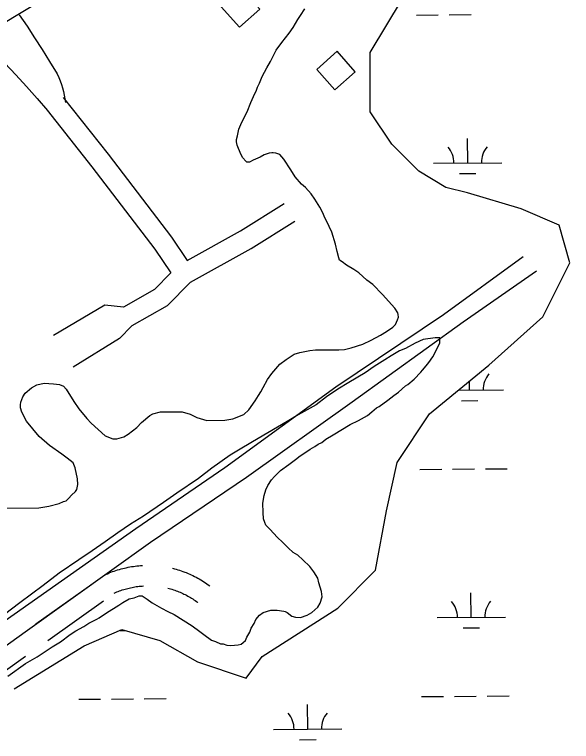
# Model space of a CAD drawing. Extents: x 3540316 to 3578335, y 553172 to 578787.
# Drawn here: x 3556522 to 3557337, y 573836 to 574901 of the extents above; entities that cross this region are included whole.
import ezdxf

# ---------------------------------------------------------------- set-up
doc = ezdxf.new("R2010")
doc.units = 0
for name, color, linetype in [('V-BLDG-OTLN', 7, 'Continuous'), ('V-ROAD-CNTR', 7, 'Continuous'), ('V-SITE-VEGE', 7, 'Continuous'), ('V-TOPO-SHOR', 7, 'Continuous'), ('V-WETL-SWMP', 7, 'Continuous')]:
    doc.layers.add(name, color=color, linetype=linetype)

msp = doc.modelspace()

# ---------------------------------------------------------------- linework, layer by layer
at = {"layer": 'V-BLDG-OTLN'}
for points in [[(3556851.3, 574882.1), (3556881.2, 574908.6), (3556854.7, 574938.5), (3556824.7, 574912)], [(3556990.8, 574790.6), (3557020.7, 574817.1), (3556994.2, 574847.1), (3556964.3, 574820.5)]]:
    msp.add_lwpolyline(points, close=True, dxfattribs=at)
at = {"layer": 'V-ROAD-CNTR'}
for points in [[(3558125.7, 575871.4), (3557699.7, 575612.4), (3556948.6, 575155.2), (3555833.4, 574482.3)], [(3556529.1, 574900.4), (3556540.4, 574883.6), (3556551.5, 574866.6), (3556562.5, 574849.5), (3556573.3, 574832.2), (3556584.3, 574814.2), (3556586.8, 574808.7), (3556588.9, 574803.6), (3556590.7, 574798.5), (3556592.4, 574793.3), (3556593.8, 574788), (3556594.9, 574782.7), (3556595.9, 574777.3), (3556596.6, 574772.2)], [(3556471.7, 574867), (3556491.8, 574846.4), (3556507.9, 574829.5), (3556523.8, 574812.5), (3556539.5, 574795.3), (3556555, 574777.9), (3556570.4, 574760.4)], [(3556593.5, 574779.5), (3556659.1, 574696.4), (3556751.6, 574574.9), (3556774.9, 574540.8)], [(3556569.9, 574760.9), (3556635.4, 574678), (3556727.2, 574557.3), (3556750.9, 574522.7)], [(3556774.9, 574540.8), (3556852.9, 574584.3), (3556916.5, 574624)], [(3556779.4, 574509), (3556868.2, 574558.4), (3556932.4, 574598.5)], [(3556750.9, 574522.7), (3556727.1, 574498.3), (3556681.5, 574472.5)], [(3556779.4, 574509), (3556745.6, 574474.3), (3556693.9, 574445.1), (3556675.5, 574426.7), (3556607.8, 574384.7)], [(3556681.5, 574472.5), (3556654.1, 574475.1), (3556579, 574430.9)], [(3556655.8, 574081.1), (3556658.1, 574082.1), (3556660.6, 574083.2), (3556663, 574084.1), (3556665.5, 574085.1), (3556668, 574086), (3556670.4, 574086.8), (3556672.9, 574087.6), (3556675.5, 574088.4), (3556678, 574089.1), (3556680.6, 574089.7), (3556683.1, 574090.3), (3556685.6, 574090.9), (3556688.3, 574091.5), (3556690.9, 574092), (3556693.4, 574092.4), (3556696, 574092.8), (3556698.6, 574093.1), (3556701.2, 574093.5), (3556703.9, 574093.7), (3556706.5, 574093.9), (3556709.1, 574094.1), (3556709.5, 574094.1)], [(3556753.4, 574090), (3556753.5, 574090), (3556756, 574089.4), (3556758.6, 574088.7), (3556761.1, 574087.9), (3556763.6, 574087.1), (3556766.1, 574086.3), (3556768.6, 574085.4), (3556771.1, 574084.5), (3556773.5, 574083.6), (3556776, 574082.6), (3556778.4, 574081.5), (3556780.7, 574080.5), (3556783.1, 574079.3), (3556785.5, 574078.2), (3556787.9, 574077), (3556790.2, 574075.7), (3556792.4, 574074.5), (3556794.7, 574073.1), (3556797, 574071.7), (3556799.2, 574070.3), (3556801.4, 574068.9), (3556803.6, 574067.4), (3556805.7, 574065.9), (3556807.7, 574064.4), (3556807.9, 574064.3)], [(3556553.5, 574008.9), (3556635, 574066.7)], [(3556668, 574053.7), (3556670, 574054.6), (3556671.9, 574055.4), (3556673.9, 574056.2), (3556675.9, 574056.9), (3556677.8, 574057.6), (3556679.8, 574058.3), (3556681.9, 574058.9), (3556683.8, 574059.5), (3556685.9, 574060.1), (3556687.9, 574060.6), (3556690, 574061.1), (3556692, 574061.6), (3556694.1, 574062), (3556696.1, 574062.4), (3556698.2, 574062.8), (3556700.3, 574063.1), (3556702.4, 574063.4), (3556704.5, 574063.6), (3556706.6, 574063.8), (3556708.7, 574064), (3556710.8, 574064.2), (3556710.9, 574064.2)], [(3556746.4, 574060.9), (3556746.3, 574060.9), (3556748.4, 574060.4), (3556750.4, 574059.8), (3556752.4, 574059.2), (3556754.5, 574058.6), (3556756.5, 574057.9), (3556758.4, 574057.2), (3556760.4, 574056.5), (3556762.4, 574055.7), (3556764.3, 574054.9), (3556766.3, 574054.1), (3556768.2, 574053.2), (3556770.1, 574052.3), (3556772, 574051.4), (3556773.8, 574050.4), (3556775.7, 574049.4), (3556777.6, 574048.4), (3556779.4, 574047.3), (3556781.1, 574046.2), (3556783, 574045.1), (3556784.7, 574044), (3556786.4, 574042.8), (3556788.2, 574041.6), (3556790, 574040.2), (3556790.2, 574040.1)], [(3556570.8, 573984.4), (3556652.4, 574042.3)], [(3556456.6, 573903.4), (3556538.2, 573961.3)]]:
    msp.add_lwpolyline(points, dxfattribs=at)
at = {"layer": 'V-SITE-VEGE'}
for p, q in [((3556940.4, 574899.3), (3556946.8, 574909.2)), ((3556936.7, 574893.7), (3556940.4, 574899.3)), ((3556929.8, 574881.6), (3556936.7, 574893.7)), ((3556923.9, 574873.4), (3556929.8, 574881.6)), ((3556913.1, 574860.1), (3556923.9, 574873.4)), ((3556905.1, 574848.5), (3556913.1, 574860.1)), ((3556896.6, 574832), (3556905.1, 574848.5)), ((3556891.3, 574822.7), (3556896.6, 574832)), ((3556884.4, 574810), (3556891.3, 574822.7)), ((3556880.7, 574800.1), (3556884.4, 574810)), ((3556876.4, 574790.2), (3556877.5, 574794.6)), ((3556877.5, 574794.6), (3556880.7, 574800.1)), ((3556871.7, 574780.9), (3556876.4, 574790.2)), ((3556862.7, 574758.4), (3556868, 574772.1)), ((3556868, 574772.1), (3556871.7, 574780.9)), ((3556853.1, 574739.7), (3556859, 574751.8)), ((3556859, 574751.8), (3556862.7, 574758.4)), ((3556850.5, 574733.1), (3556853.1, 574739.7)), ((3556848.5, 574723.2), (3556850.5, 574733.1)), ((3556846.9, 574717.7), (3556848.5, 574723.2)), ((3556846.9, 574714.5), (3556846.9, 574717.7)), ((3556848.1, 574709.6), (3556846.9, 574714.5)), ((3556849.8, 574704.7), (3556848.1, 574709.6)), ((3556853.8, 574695.4), (3556849.8, 574704.7)), ((3556894.7, 574697.7), (3556887.6, 574695.4)), ((3556898.5, 574698.3), (3556894.7, 574697.7)), ((3556900.7, 574698.3), (3556898.5, 574698.3)), ((3556904.5, 574697.8), (3556900.7, 574698.3)), ((3556910.6, 574695.7), (3556904.5, 574697.8)), ((3556856, 574691.1), (3556853.8, 574695.4)), ((3556860.4, 574686.2), (3556856, 574691.1)), ((3556862.1, 574684.6), (3556860.4, 574686.2)), ((3556871.4, 574687.5), (3556865.9, 574684.7)), ((3556881.7, 574692), (3556871.4, 574687.5)), ((3556887.6, 574695.4), (3556881.7, 574692)), ((3556916.1, 574689.2), (3556910.6, 574695.7)), ((3556926.7, 574673.5), (3556916.1, 574689.2)), ((3556865.9, 574684.7), (3556862.1, 574684.6)), ((3556932.9, 574663.3), (3556926.7, 574673.5)), ((3556942.3, 574652.5), (3556932.9, 574663.3)), ((3556947.8, 574647.6), (3556942.3, 574652.5)), ((3556956.1, 574638.5), (3556947.8, 574647.6)), ((3556961.7, 574630.3), (3556956.1, 574638.5)), ((3556969, 574619), (3556961.7, 574630.3)), ((3556972.9, 574611.4), (3556969, 574619)), ((3556976.9, 574602.2), (3556972.9, 574611.4)), ((3556978.5, 574598.9), (3556976.9, 574602.2)), ((3556986.4, 574582.1), (3556978.5, 574598.9)), ((3556991.6, 574564.7), (3556986.4, 574582.1)), ((3556994.5, 574553.8), (3556991.6, 574564.7)), ((3556996.8, 574544.6), (3556994.5, 574553.8)), ((3556997.9, 574541.3), (3556996.8, 574544.6)), ((3557001.8, 574538.6), (3556997.9, 574541.3)), ((3557007.9, 574533.8), (3557001.8, 574538.6)), ((3557018.9, 574527.4), (3557007.9, 574533.8)), ((3557026, 574522.6), (3557018.9, 574527.4)), ((3557037.7, 574511.8), (3557026, 574522.6)), ((3557046.5, 574505.4), (3557037.7, 574511.8)), ((3557060.4, 574490.9), (3557046.5, 574505.4)), ((3557078.7, 574470.9), (3557060.4, 574490.9)), ((3557083.1, 574463.9), (3557078.7, 574470.9)), ((3557083.7, 574461.7), (3557083.1, 574463.9)), ((3557083.8, 574457.9), (3557083.7, 574461.7)), ((3557079.5, 574446.9), (3557082.7, 574454)), ((3557082.7, 574454), (3557083.8, 574457.9)), ((3557066.6, 574436.9), (3557075.8, 574443)), ((3557075.8, 574443), (3557079.5, 574446.9)), ((3557043.8, 574424), (3557057.9, 574431.3)), ((3557057.9, 574431.3), (3557066.6, 574436.9)), ((3557031.9, 574418.4), (3557043.8, 574424)), ((3557108.3, 574419.5), (3557094.2, 574411.6)), ((3557120.3, 574425.1), (3557108.3, 574419.5)), ((3557137.7, 574427.5), (3557120.3, 574425.1)), ((3557144.3, 574427.6), (3557137.7, 574427.5)), ((3557138, 574406.8), (3557144.4, 574420)), ((3557144.4, 574420), (3557144.3, 574427.6)), ((3556939.8, 574406.1), (3556954.5, 574409.1)), ((3556954.5, 574409.1), (3556962.7, 574409.7)), ((3556962.7, 574409.7), (3556980.7, 574410)), ((3556980.7, 574410), (3556996.5, 574409.7)), ((3556996.5, 574409.7), (3557005.2, 574410.4)), ((3557005.2, 574410.4), (3557015, 574412.7)), ((3557015, 574412.7), (3557031.9, 574418.4)), ((3557094.2, 574411.6), (3557085.6, 574408.2)), ((3556919.7, 574395.5), (3556931.1, 574403.3)), ((3556931.1, 574403.3), (3556939.8, 574406.1)), ((3557073.1, 574400.9), (3557063.9, 574395.3)), ((3557085.6, 574408.2), (3557073.1, 574400.9)), ((3557128.4, 574391.3), (3557134.3, 574399.6)), ((3557134.3, 574399.6), (3557138, 574406.8)), ((3556898.7, 574375), (3556910.5, 574388.8)), ((3556910.5, 574388.8), (3556919.7, 574395.5)), ((3557063.9, 574395.3), (3557048.2, 574385.3)), ((3557124.6, 574386.4), (3557128.4, 574391.3)), ((3557048.2, 574385.3), (3557035.2, 574376.4)), ((3557106.9, 574367), (3557116.6, 574377)), ((3557116.6, 574377), (3557119.3, 574380.3)), ((3557119.3, 574380.3), (3557124.6, 574386.4)), ((3556885.9, 574354.6), (3556892.3, 574366.2)), ((3556892.3, 574366.2), (3556898.7, 574375)), ((3557035.2, 574376.4), (3557011.4, 574361.8)), ((3557097.7, 574359.2), (3557106.9, 574367)), ((3556546.8, 574354.1), (3556554.9, 574358.6)), ((3556554.9, 574358.6), (3556565.3, 574361)), ((3556565.3, 574361), (3556578.9, 574360.1)), ((3556578.9, 574360.1), (3556587.7, 574359.1)), ((3556587.7, 574359.1), (3556593.7, 574356.5)), ((3556593.7, 574356.5), (3556597.6, 574352.1)), ((3557011.4, 574361.8), (3556995.2, 574352.3)), ((3557084.2, 574348.1), (3557094.5, 574357)), ((3557094.5, 574357), (3557097.7, 574359.2)), ((3556534.4, 574340.9), (3556537.6, 574346.4)), ((3556537.6, 574346.4), (3556546.8, 574354.1)), ((3556597.6, 574352.1), (3556608.8, 574334.3)), ((3556879, 574343), (3556882.7, 574348.5)), ((3556882.7, 574348.5), (3556885.9, 574354.6)), ((3556995.2, 574352.3), (3556978.9, 574341.2)), ((3557077.2, 574343.1), (3557084.2, 574348.1)), ((3556531.3, 574333.2), (3556534.4, 574340.9)), ((3556608.8, 574334.3), (3556616, 574323.5)), ((3556865.1, 574322.1), (3556874.2, 574335.3)), ((3556874.2, 574335.3), (3556879, 574343)), ((3556978.9, 574341.2), (3556963.3, 574329.5)), ((3557055.6, 574327), (3557068.6, 574336.4)), ((3557068.6, 574336.4), (3557077.2, 574343.1)), ((3556530.8, 574329.3), (3556531.3, 574333.2)), ((3556530.8, 574325), (3556530.8, 574329.3)), ((3556532.6, 574318.5), (3556530.8, 574325)), ((3556616, 574323.5), (3556627.7, 574309.4)), ((3556963.3, 574329.5), (3556937.3, 574314.9)), ((3557044.8, 574319.2), (3557051.8, 574324.7)), ((3557051.8, 574324.7), (3557055.6, 574327)), ((3556539.8, 574305.4), (3556532.6, 574318.5)), ((3556708.1, 574303.5), (3556719.9, 574313.5)), ((3556719.9, 574313.5), (3556724.3, 574316.3)), ((3556724.3, 574316.3), (3556735.7, 574319.2)), ((3556735.7, 574319.2), (3556743.9, 574319.3)), ((3556743.9, 574319.3), (3556758.1, 574318.9)), ((3556758.1, 574318.9), (3556767.4, 574319.1)), ((3556767.4, 574319.1), (3556778.9, 574315.9)), ((3556778.9, 574315.9), (3556788.8, 574310.6)), ((3556841.8, 574308.6), (3556857.5, 574315.4)), ((3556857.5, 574315.4), (3556865.1, 574322.1)), ((3556937.3, 574314.9), (3556921, 574304.9)), ((3557025.3, 574306.3), (3557038.8, 574313.6)), ((3557038.8, 574313.6), (3557044.8, 574319.2)), ((3556558.2, 574282.8), (3556539.8, 574305.4)), ((3556627.7, 574309.4), (3556634.4, 574302.4)), ((3556634.4, 574302.4), (3556654.8, 574284.1)), ((3556701.1, 574296.3), (3556708.1, 574303.5)), ((3556788.8, 574310.6), (3556803.6, 574306.5)), ((3556803.6, 574306.5), (3556829.8, 574306.8)), ((3556829.8, 574306.8), (3556841.8, 574308.6)), ((3556921, 574304.9), (3556878.8, 574280.2)), ((3557013.4, 574300.7), (3557025.3, 574306.3)), ((3556688.6, 574286.3), (3556701.1, 574296.3)), ((3556988.5, 574285.6), (3557013.4, 574300.7)), ((3556573.1, 574269.9), (3556558.2, 574282.8)), ((3556654.8, 574284.1), (3556665.8, 574279.4)), ((3556671.8, 574279.5), (3556682.2, 574282.4)), ((3556682.2, 574282.4), (3556688.6, 574286.3)), ((3556977.6, 574278.9), (3556988.5, 574285.6)), ((3556665.8, 574279.4), (3556671.8, 574279.5)), ((3556878.8, 574280.2), (3556854.9, 574265.7)), ((3556961.4, 574268.3), (3556966.3, 574271.6)), ((3556966.3, 574271.6), (3556971.7, 574274.4)), ((3556971.7, 574274.4), (3556977.6, 574278.9)), ((3556591.3, 574257), (3556573.1, 574269.9)), ((3556854.9, 574265.7), (3556837.6, 574255.6)), ((3556940.3, 574254.9), (3556950, 574261)), ((3556950, 574261), (3556954.9, 574264.4)), ((3556954.9, 574264.4), (3556961.4, 574268.3)), ((3556599, 574251.1), (3556591.3, 574257)), ((3556607.9, 574244.2), (3556599, 574251.1)), ((3556837.6, 574255.6), (3556810.6, 574236.7)), ((3556923.5, 574242.1), (3556933.3, 574249.3)), ((3556933.3, 574249.3), (3556940.3, 574254.9)), ((3556610.7, 574237.1), (3556607.9, 574244.2)), ((3556911.1, 574233.2), (3556923.5, 574242.1)), ((3556614.2, 574220.8), (3556610.7, 574237.1)), ((3556810.6, 574236.7), (3556791.1, 574221.6)), ((3556902.5, 574224.3), (3556911.1, 574233.2)), ((3556614.9, 574212.6), (3556614.2, 574220.8)), ((3556791.1, 574221.6), (3556759.8, 574199.9)), ((3556892.9, 574211.1), (3556898.2, 574219.3)), ((3556898.2, 574219.3), (3556902.5, 574224.3)), ((3556613.3, 574205.5), (3556614.9, 574212.6)), ((3556889.7, 574205), (3556892.9, 574211.1)), ((3556601.5, 574192.7), (3556605.3, 574197.2)), ((3556605.3, 574197.2), (3556611.2, 574202.2)), ((3556611.2, 574202.2), (3556613.3, 574205.5)), ((3556759.8, 574199.9), (3556740.3, 574186.5)), ((3556885.6, 574185.3), (3556887.6, 574196.8)), ((3556887.6, 574196.8), (3556889.7, 574205)), ((3556587.4, 574184.9), (3556593.9, 574187.7)), ((3556593.9, 574187.7), (3556597.7, 574188.9)), ((3556597.7, 574188.9), (3556601.5, 574192.7)), ((3556740.3, 574186.5), (3556710.6, 574166.4)), ((3556885.8, 574171.7), (3556885.6, 574185.3)), ((3556510.5, 574177.8), (3556557.5, 574178.5)), ((3556557.5, 574178.5), (3556572.2, 574180.9)), ((3556572.2, 574180.9), (3556587.4, 574184.9)), ((3556710.6, 574166.4), (3556691.6, 574154.7)), ((3556886.5, 574162.4), (3556885.8, 574171.7)), ((3556691.6, 574154.7), (3556673.2, 574141.9)), ((3556888.2, 574156.9), (3556886.5, 574162.4)), ((3556889.9, 574153.1), (3556888.2, 574156.9)), ((3556895.9, 574147.2), (3556889.9, 574153.1)), ((3556901.5, 574140.8), (3556895.9, 574147.2)), ((3556673.2, 574141.9), (3556654.8, 574128.5)), ((3556906.5, 574135.4), (3556901.5, 574140.8)), ((3556914.8, 574127.8), (3556906.5, 574135.4)), ((3556654.8, 574128.5), (3556635.9, 574115.7)), ((3556922.6, 574119.8), (3556914.8, 574127.8)), ((3556635.9, 574115.7), (3556616.4, 574102.3)), ((3556929.7, 574113.3), (3556922.6, 574119.8)), ((3556936.9, 574109), (3556929.7, 574113.3)), ((3556616.4, 574102.3), (3556587.2, 574082.8)), ((3556944.1, 574102.6), (3556936.9, 574109)), ((3556954.1, 574092.4), (3556944.1, 574102.6)), ((3556960.2, 574084.8), (3556954.1, 574092.4)), ((3556587.2, 574082.8), (3556564, 574065)), ((3556965.8, 574075.6), (3556960.2, 574084.8)), ((3556967.5, 574068.5), (3556965.8, 574075.6)), ((3556971.5, 574056), (3556967.5, 574068.5)), ((3556564, 574065), (3556530, 574039.4)), ((3556689.9, 574045.5), (3556697, 574046.7)), ((3556697, 574046.7), (3556704.6, 574049.5)), ((3556704.6, 574049.5), (3556708.9, 574049.6)), ((3556708.9, 574049.6), (3556716.1, 574044.7)), ((3556969.6, 574039.1), (3556972.2, 574048.4)), ((3556972.2, 574048.4), (3556971.5, 574056)), ((3556530, 574039.4), (3556507.3, 574022.1)), ((3556656.9, 574024.8), (3556674.7, 574036)), ((3556674.7, 574036), (3556680.7, 574039.9)), ((3556680.7, 574039.9), (3556689.9, 574045.5)), ((3556716.1, 574044.7), (3556723.3, 574039.4)), ((3556723.3, 574039.4), (3556737, 574031.4)), ((3556965.8, 574033), (3556969.6, 574039.1)), ((3556737, 574031.4), (3556746.4, 574026.6)), ((3556746.4, 574026.6), (3556755.7, 574022.4)), ((3556880.8, 574021.4), (3556886.2, 574025.3)), ((3556886.2, 574025.3), (3556897.1, 574028.7)), ((3556897.1, 574028.7), (3556906.4, 574028.9)), ((3556906.4, 574028.9), (3556916.2, 574027.4)), ((3556916.2, 574027.4), (3556918.4, 574026.9)), ((3556918.4, 574026.9), (3556921.2, 574025.3)), ((3556921.2, 574025.3), (3556927.8, 574019.9)), ((3556957.2, 574025.2), (3556965.8, 574033)), ((3556630.9, 574009.7), (3556642.3, 574015.3)), ((3556642.3, 574015.3), (3556646, 574017.5)), ((3556646, 574017.5), (3556656.9, 574024.8)), ((3556755.7, 574022.4), (3556782.2, 574005.8)), ((3556872.8, 574009.3), (3556875.4, 574014.8)), ((3556875.4, 574014.8), (3556880.8, 574021.4)), ((3556927.8, 574019.9), (3556933.3, 574018.3)), ((3556933.3, 574018.3), (3556940.4, 574017.9)), ((3556940.4, 574017.9), (3556950.2, 574021.3)), ((3556950.2, 574021.3), (3556957.2, 574025.2)), ((3556611.9, 573998.5), (3556623.3, 574004.7)), ((3556623.3, 574004.7), (3556630.9, 574009.7)), ((3556782.2, 574005.8), (3556793.2, 573997.2)), ((3556868.5, 574002.1), (3556872.8, 574009.3)), ((3556603.3, 573992.9), (3556611.9, 573998.5)), ((3556793.2, 573997.2), (3556799.3, 573993)), ((3556862.2, 573988.9), (3556866.4, 573996.6)), ((3556866.4, 573996.6), (3556868.5, 574002.1)), ((3556589.2, 573982.3), (3556603.3, 573992.9)), ((3556799.3, 573993), (3556810.3, 573984.9)), ((3556810.3, 573984.9), (3556816.4, 573982.8)), ((3556816.4, 573982.8), (3556823.5, 573979.6)), ((3556856.8, 573981.2), (3556860, 573984.5)), ((3556860, 573984.5), (3556862.2, 573988.9)), ((3556555.1, 573960.5), (3556577.3, 573975.1)), ((3556577.3, 573975.1), (3556589.2, 573982.3)), ((3556823.5, 573979.6), (3556827.3, 573979.2)), ((3556827.3, 573979.2), (3556832.8, 573977.6)), ((3556832.8, 573977.6), (3556837.7, 573977.1)), ((3556837.7, 573977.1), (3556843.8, 573977.2)), ((3556843.8, 573977.2), (3556849.2, 573977.8)), ((3556849.2, 573977.8), (3556853.6, 573979)), ((3556853.6, 573979), (3556856.8, 573981.2)), ((3556538.3, 573950.5), (3556555.1, 573960.5)), ((3556512.4, 573932.1), (3556538.3, 573950.5))]:
    msp.add_line(p, q, dxfattribs=at)
at = {"layer": 'V-TOPO-SHOR'}
for points in [[(3557266.7, 574546.2), (3557149.7, 574461.2), (3556992.1, 574355), (3556830, 574236.9), (3556699.4, 574147.6), (3556508.5, 574013.1), (3556356.3, 573904), (3556226.4, 573811.7), (3556051.4, 573683.4), (3555912.6, 573583.9), (3555773.3, 573482.7), (3555671.5, 573412.7), (3555554.4, 573327.7), (3555476.6, 573270.4), (3555449.6, 573250.6), (3555319.1, 573160.1), (3555205.5, 573077.5), (3555087.3, 572993.7)], [(3557285.9, 574525.2), (3557178.8, 574450.4), (3557016, 574333.4), (3556861.5, 574223.1), (3556720.9, 574127.7), (3556541.2, 573998.7), (3556382.6, 573885.4), (3556252, 573795.5), (3556107.4, 573692.1), (3556085.2, 573676.2), (3555943.5, 573572.5), (3555813, 573477.3), (3555704.7, 573403.1), (3555601.3, 573330.6), (3555581.7, 573316.8), (3555471.7, 573233.7), (3555351.7, 573148.1), (3555234.1, 573064.9), (3555118.1, 572983.5)]]:
    msp.add_lwpolyline(points, dxfattribs=at)
at = {"layer": 'V-WETL-SWMP'}
for p, q in [((3557042.6, 574845.3), (3557090, 574924.2)), ((3557110.2, 574900.1), (3557142.2, 574900.4)), ((3557158.2, 574900.5), (3557190.2, 574900.8)), ((3557042.6, 574758.4), (3557042.6, 574845.3)), ((3557074.2, 574711), (3557042.6, 574758.4)), ((3557185.3, 574683.5), (3557185, 574719.5)), ((3557113.7, 574671.5), (3557074.2, 574711)), ((3557135.3, 574683.1), (3557235.3, 574683.9)), ((3557153.2, 574647.8), (3557113.7, 574671.5)), ((3557173.4, 574667.9), (3557197.4, 574668.1)), ((3557184.8, 574639.9), (3557153.2, 574647.8)), ((3557263.8, 574616.2), (3557184.8, 574639.9)), ((3557319, 574592.5), (3557263.8, 574616.2)), ((3557334.8, 574537.3), (3557319, 574592.5)), ((3557295.3, 574458.3), (3557334.8, 574537.3)), ((3557216.4, 574387.2), (3557295.3, 574458.3)), ((3557129.5, 574316.1), (3557216.4, 574387.2)), ((3557187.9, 574350.8), (3557187.8, 574363.8)), ((3557171.7, 574350.7), (3557237.9, 574351.2)), ((3557176, 574335.3), (3557200, 574335.5)), ((3557082.1, 574245), (3557129.5, 574316.1)), ((3557066.3, 574174), (3557082.1, 574245)), ((3557115.3, 574234.8), (3557147.3, 574235.1)), ((3557163.3, 574235.2), (3557195.3, 574235.4)), ((3557211.3, 574235.5), (3557243.3, 574235.8)), ((3557050.5, 574087.1), (3557066.3, 574174)), ((3556995.2, 574031.8), (3557050.5, 574087.1)), ((3557190.4, 574018.1), (3557190.1, 574054.1)), ((3556884.7, 573960.7), (3556995.2, 574031.8)), ((3557140.4, 574017.8), (3557240.4, 574018.5)), ((3556624.1, 573976.5), (3556679.3, 574000.2)), ((3556676.6, 573998.7), (3556684.3, 573998.8)), ((3556679.3, 574000.2), (3556734.6, 573984.4)), ((3557178.5, 574002.6), (3557202.5, 574002.8)), ((3556734.6, 573984.4), (3556789.9, 573952.8)), ((3556521.4, 573913.4), (3556624.1, 573976.5)), ((3556789.9, 573952.8), (3556861, 573929.1)), ((3556861, 573929.1), (3556884.7, 573960.7)), ((3556616, 573898.3), (3556648, 573898.5)), ((3556664, 573898.6), (3556696, 573898.9)), ((3556712, 573899), (3556744, 573899.3)), ((3557117.9, 573902.1), (3557149.9, 573902.4)), ((3557165.9, 573902.5), (3557197.9, 573902.8)), ((3557213.9, 573902.9), (3557245.9, 573903.1)), ((3556951.2, 573854.4), (3556950.9, 573890.4)), ((3556901.2, 573854), (3557001.2, 573854.8)), ((3556939.3, 573838.9), (3556963.3, 573839.1))]:
    msp.add_line(p, q, dxfattribs=at)
for centre, start, end in [((3557130, 574683.5), 359.6699, 41.2135), ((3557240.5, 574684.4), 139.6699, 181.2135), ((3557243.1, 574351.7), 139.6699, 181.2135), ((3557135.2, 574018.2), 359.6699, 41.2135), ((3557245.7, 574019), 139.6699, 181.2135), ((3556896, 573854.5), 359.6699, 41.2135), ((3557006.4, 573855.3), 139.6699, 181.2135)]:
    msp.add_arc(centre, 35.2, start, end, dxfattribs=at)

doc.saveas('drawing.dxf')
